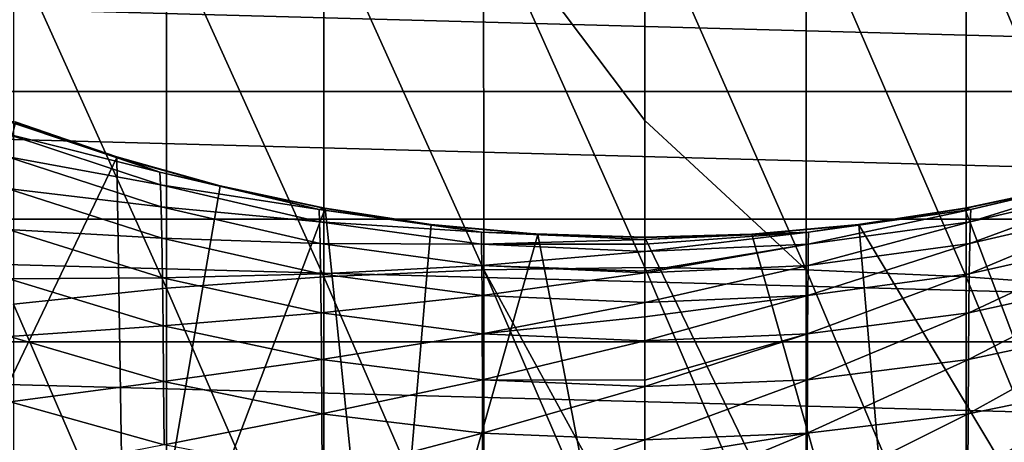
# Model space of a CAD drawing. Header units: metres. Extents: x -25 to 70, y -236 to 25.
# Tile 239 of 296: x -5.46 to 3.14, y -17.29 to -13.6. Entities that reach past the tile are written whole.
import ezdxf

# ---------------------------------------------------------------- set-up
doc = ezdxf.new("R2010")
doc.units = ezdxf.units.M
doc.layers.add('solid_10481002', color=7, linetype='CONTINUOUS')

msp = doc.modelspace()

# ---------------------------------------------------------------- linework, layer by layer
at = {"layer": 'solid_10481002'}
for points in [[(-1.407335, -15.782003, 330.663879), (-1.407652, -12.609501, 329.492493), (-2.803312, -12.683741, 329.312592)], [(-1.407652, -12.609501, 329.492493), (0, -14.477945, 330.283203), (0, -12.58277, 329.551941)], [(-1.407652, -12.609501, 329.492493), (0, -15.761321, 330.725647), (0, -14.477945, 330.283203)], [(-1.407335, -15.782003, 330.663879), (0, -15.761321, 330.725647), (-1.407652, -12.609501, 329.492493)], [(1.407335, -15.782003, 330.663879), (1.407652, -12.609501, 329.492493), (0, -12.58277, 329.551941)], [(0, -14.477945, 330.283203), (1.407335, -15.782003, 330.663879), (0, -12.58277, 329.551941)], [(1.407335, -15.782003, 330.663879), (2.802681, -15.842874, 330.479065), (1.407652, -12.609501, 329.492493)], [(2.802681, -15.842874, 330.479065), (2.803312, -12.683741, 329.312592), (1.407652, -12.609501, 329.492493)], [(-2.802681, -15.842874, 330.479065), (-2.803312, -12.683741, 329.312592), (-4.175025, -12.806825, 329.014343)], [(-2.802681, -15.842874, 330.479065), (-1.407335, -15.782003, 330.663879), (-2.803312, -12.683741, 329.312592)], [(2.802681, -15.842874, 330.479065), (4.174084, -15.94379, 330.172699), (2.803312, -12.683741, 329.312592)], [(4.174084, -15.94379, 330.172699), (4.175025, -12.806825, 329.014343), (2.803312, -12.683741, 329.312592)], [(-4.174084, -15.94379, 330.172699), (-4.175025, -12.806825, 329.014343), (-5.511149, -12.97764, 328.600464)], [(-4.174084, -15.94379, 330.172699), (-2.802681, -15.842874, 330.479065), (-4.175025, -12.806825, 329.014343)], [(-5.509908, -16.083843, 329.747498), (-4.174084, -15.94379, 330.172699), (-5.511149, -12.97764, 328.600464)], [(20.981876, -14.22615), (-20.981876, -14.22615), (-21.721331, -13.069289)], [(21.721331, -13.069289), (20.981876, -14.22615), (-21.721331, -13.069289)], [(20.180984, -15.341129), (-20.180984, -15.341129), (-20.981876, -14.22615)], [(20.981876, -14.22615), (20.180984, -15.341129), (-20.981876, -14.22615)], [(-6.722189, -19.210913, 146.860336), (-4.608663, -14.800973, 287.495209), (-5.493927, -14.495731, 287.494385)], [(-5.589772, -14.477093, 288.884338), (-5.495076, -14.491801, 287.622223), (-4.609938, -14.797149, 287.621368)], [(-4.234586, -14.93003, 288.850861), (-5.589772, -14.477093, 288.884338), (-4.609938, -14.797149, 287.621368)], [(-5.58103, -14.591745, 290.135742), (-5.589772, -14.477093, 288.884338), (-4.234586, -14.93003, 288.850861)], [(-5.493927, -14.495731, 287.494385), (-4.609938, -14.797149, 287.621368), (-5.495076, -14.491801, 287.622223)], [(-4.608663, -14.800973, 287.495209), (-4.609938, -14.797149, 287.621368), (-5.493927, -14.495731, 287.494385)], [(0, -14.477945, 330.283203), (0, -15.761321, 330.725647), (1.407335, -15.782003, 330.663879)], [(-4.227963, -15.040334, 290.06958), (-5.58103, -14.591745, 290.135742), (-4.234586, -14.93003, 288.850861)], [(-5.572788, -14.792122, 291.336517), (-5.58103, -14.591745, 290.135742), (-4.227963, -15.040334, 290.06958)], [(-6.722189, -19.210913, 146.860336), (-4.528981, -19.842764, 146.860336), (-4.608663, -14.800973, 287.495209)], [(-4.22172, -15.234026, 291.237885), (-5.572788, -14.792122, 291.336517), (-4.227963, -15.040334, 290.06958)], [(-5.565046, -15.073649, 292.487701), (-5.572788, -14.792122, 291.336517), (-4.22172, -15.234026, 291.237885)], [(-4.234586, -14.93003, 288.850861), (-4.609938, -14.797149, 287.621368), (-3.708254, -15.048512, 287.620422)], [(-4.608663, -14.800973, 287.495209), (-3.708254, -15.048512, 287.620422), (-4.609938, -14.797149, 287.621368)], [(-3.706931, -15.05213, 287.495819), (-3.708254, -15.048512, 287.620422), (-4.608663, -14.800973, 287.495209)], [(-4.528981, -19.842764, 146.860336), (-3.706931, -15.05213, 287.495819), (-4.608663, -14.800973, 287.495209)], [(-2.843304, -15.256401, 288.826721), (-4.234586, -14.93003, 288.850861), (-3.708254, -15.048512, 287.620422)], [(-4.227963, -15.040334, 290.06958), (-4.234586, -14.93003, 288.850861), (-2.843304, -15.256401, 288.826721)], [(2.838858, -15.363569, 290.021912), (2.843304, -15.256401, 288.826721), (4.234586, -14.93003, 288.850861)], [(4.227963, -15.040334, 290.06958), (2.838858, -15.363569, 290.021912), (4.234586, -14.93003, 288.850861)], [(4.234586, -14.93003, 288.850861), (2.843304, -15.256401, 288.826721), (3.707705, -15.048646, 287.620483)], [(-4.215855, -15.50655, 292.357117), (-5.565046, -15.073649, 292.487701), (-4.22172, -15.234026, 291.237885)], [(-5.557805, -15.431769, 293.590454), (-5.565046, -15.073649, 292.487701), (-4.215855, -15.50655, 292.357117)], [(-4.528981, -19.842764, 146.860336), (-2.791606, -15.248427, 287.496124), (-3.706931, -15.05213, 287.495819)], [(-2.838858, -15.363569, 290.021912), (-4.227963, -15.040334, 290.06958), (-2.843304, -15.256401, 288.826721)], [(-4.22172, -15.234026, 291.237885), (-4.227963, -15.040334, 290.06958), (-2.838858, -15.363569, 290.021912)], [(-2.843304, -15.256401, 288.826721), (-3.708254, -15.048512, 287.620422), (-2.792665, -15.245004, 287.619385)], [(-3.706931, -15.05213, 287.495819), (-2.792665, -15.245004, 287.619385), (-3.708254, -15.048512, 287.620422)], [(-2.791606, -15.248427, 287.496124), (-2.792665, -15.245004, 287.619385), (-3.706931, -15.05213, 287.495819)], [(3.70641, -15.052257, 287.49585), (2.79209, -15.245107, 287.619507), (2.791027, -15.24853, 287.496216)], [(4.528981, -19.842764, 146.860336), (3.70641, -15.052257, 287.49585), (2.791027, -15.24853, 287.496216)], [(2.843304, -15.256401, 288.826721), (2.79209, -15.245107, 287.619507), (3.707705, -15.048646, 287.620483)], [(3.70641, -15.052257, 287.49585), (3.707705, -15.048646, 287.620483), (2.79209, -15.245107, 287.619507)], [(2.834666, -15.552446, 291.16684), (2.838858, -15.363569, 290.021912), (4.227963, -15.040334, 290.06958)], [(4.22172, -15.234026, 291.237885), (2.834666, -15.552446, 291.16684), (4.227963, -15.040334, 290.06958)], [(-4.528981, -19.842764, 146.860336), (-2.27882, -20.225082, 146.860336), (-2.791606, -15.248427, 287.496124)], [(-2.834666, -15.552446, 291.16684), (-4.22172, -15.234026, 291.237885), (-2.838858, -15.363569, 290.021912)], [(-4.215855, -15.50655, 292.357117), (-4.22172, -15.234026, 291.237885), (-2.834666, -15.552446, 291.16684)], [(-2.843304, -15.256401, 288.826721), (-2.792665, -15.245004, 287.619385), (-1.86672, -15.385801, 287.618469)], [(-1.427733, -15.453257, 288.812164), (-2.843304, -15.256401, 288.826721), (-1.86672, -15.385801, 287.618469)], [(-2.838858, -15.363569, 290.021912), (-2.843304, -15.256401, 288.826721), (-1.427733, -15.453257, 288.812164)], [(-2.791606, -15.248427, 287.496124), (-1.86672, -15.385801, 287.618469), (-2.792665, -15.245004, 287.619385)], [(-1.866142, -15.389118, 287.496277), (-1.86672, -15.385801, 287.618469), (-2.791606, -15.248427, 287.496124)], [(-2.27882, -20.225082, 146.860336), (-1.866142, -15.389118, 287.496277), (-2.791606, -15.248427, 287.496124)], [(1.425501, -15.558535, 289.993134), (1.427733, -15.453257, 288.812164), (2.843304, -15.256401, 288.826721)], [(2.838858, -15.363569, 290.021912), (1.425501, -15.558535, 289.993134), (2.843304, -15.256401, 288.826721)], [(1.427733, -15.453257, 288.812164), (1.866073, -15.385878, 287.618591), (2.79209, -15.245107, 287.619507)], [(2.843304, -15.256401, 288.826721), (1.427733, -15.453257, 288.812164), (2.79209, -15.245107, 287.619507)], [(2.791027, -15.24853, 287.496216), (1.866073, -15.385878, 287.618591), (1.86552, -15.389191, 287.496368)], [(4.528981, -19.842764, 146.860336), (2.791027, -15.24853, 287.496216), (1.86552, -15.389191, 287.496368)], [(2.791027, -15.24853, 287.496216), (2.79209, -15.245107, 287.619507), (1.866073, -15.385878, 287.618591)], [(2.830728, -15.818482, 292.263031), (2.834666, -15.552446, 291.16684), (4.22172, -15.234026, 291.237885)], [(4.215855, -15.50655, 292.357117), (2.830728, -15.818482, 292.263031), (4.22172, -15.234026, 291.237885)], [(19.32082, -16.41123), (-19.32082, -16.41123), (-20.180984, -15.341129)], [(20.180984, -15.341129), (19.32082, -16.41123), (-20.180984, -15.341129)], [(-1.425501, -15.558535, 289.993134), (-2.838858, -15.363569, 290.021912), (-1.427733, -15.453257, 288.812164)], [(-2.834666, -15.552446, 291.16684), (-2.838858, -15.363569, 290.021912), (-1.425501, -15.558535, 289.993134)], [(1.423395, -15.744507, 291.123993), (1.425501, -15.558535, 289.993134), (2.838858, -15.363569, 290.021912)], [(2.834666, -15.552446, 291.16684), (1.423395, -15.744507, 291.123993), (2.838858, -15.363569, 290.021912)], [(-4.210369, -15.853358, 293.428589), (-5.557805, -15.431769, 293.590454), (-4.215855, -15.50655, 292.357117)], [(-5.551063, -15.862793, 294.645172), (-5.557805, -15.431769, 293.590454), (-4.210369, -15.853358, 293.428589)], [(-2.27882, -20.225082, 146.860336), (-0.934335, -15.473664, 287.49646), (-1.866142, -15.389118, 287.496277)], [(-1.427733, -15.453257, 288.812164), (-1.86672, -15.385801, 287.618469), (-0.93448, -15.470456, 287.618011)], [(-1.866142, -15.389118, 287.496277), (-0.93448, -15.470456, 287.618011), (-1.86672, -15.385801, 287.618469)], [(-0.934335, -15.473664, 287.49646), (-0.93448, -15.470456, 287.618011), (-1.866142, -15.389118, 287.496277)], [(-1.427733, -15.453257, 288.812164), (0, -15.498699, 287.618347), (0, -15.519309, 288.810181)], [(-1.427733, -15.453257, 288.812164), (-0.93448, -15.470456, 287.618011), (0, -15.498699, 287.618347)], [(-1.425501, -15.558535, 289.993134), (-1.427733, -15.453257, 288.812164), (0, -15.519309, 288.810181)], [(1.427733, -15.453257, 288.812164), (0, -15.519309, 288.810181), (0.933948, -15.470488, 287.618073)], [(0, -15.56005, 289.389343), (0, -15.519309, 288.810181), (1.427733, -15.453257, 288.812164)], [(0, -15.623799, 289.98349), (0, -15.56005, 289.389343), (1.427733, -15.453257, 288.812164)], [(1.425501, -15.558535, 289.993134), (0, -15.623799, 289.98349), (1.427733, -15.453257, 288.812164)], [(1.86552, -15.389191, 287.496368), (0.933948, -15.470488, 287.618073), (0.933852, -15.473692, 287.49649)], [(2.27882, -20.225082, 146.860336), (1.86552, -15.389191, 287.496368), (0.933852, -15.473692, 287.49649)], [(1.427733, -15.453257, 288.812164), (0.933948, -15.470488, 287.618073), (1.866073, -15.385878, 287.618591)], [(1.86552, -15.389191, 287.496368), (1.866073, -15.385878, 287.618591), (0.933948, -15.470488, 287.618073)], [(2.27882, -20.225082, 146.860336), (4.528981, -19.842764, 146.860336), (1.86552, -15.389191, 287.496368)], [(-2.830728, -15.818482, 292.263031), (-4.215855, -15.50655, 292.357117), (-2.834666, -15.552446, 291.16684)], [(-4.210369, -15.853358, 293.428589), (-4.215855, -15.50655, 292.357117), (-2.830728, -15.818482, 292.263031)], [(-1.423395, -15.744507, 291.123993), (-2.834666, -15.552446, 291.16684), (-1.425501, -15.558535, 289.993134)], [(-2.830728, -15.818482, 292.263031), (-2.834666, -15.552446, 291.16684), (-1.423395, -15.744507, 291.123993)], [(-2.27882, -20.225082, 146.860336), (0, -20.353058, 146.860336), (-0.934335, -15.473664, 287.49646)], [(-1.425501, -15.558535, 289.993134), (0, -15.519309, 288.810181), (0, -15.56005, 289.389343)], [(0, -15.500003, 287.557556), (0, -15.498699, 287.618347), (-0.93448, -15.470456, 287.618011)], [(-0.934335, -15.473664, 287.49646), (0, -15.501835, 287.496796), (-0.93448, -15.470456, 287.618011)], [(0, -15.500003, 287.557556), (-0.93448, -15.470456, 287.618011), (0, -15.501835, 287.496796)], [(-0.934335, -15.473664, 287.49646), (0, -20.353058, 146.860336), (0, -15.501835, 287.496796)], [(0, -15.519309, 288.810181), (0, -15.498699, 287.618347), (0.933948, -15.470488, 287.618073)], [(0.933852, -15.473692, 287.49649), (0.933948, -15.470488, 287.618073), (0, -15.498699, 287.618347)], [(0, -15.500003, 287.557556), (0.933852, -15.473692, 287.49649), (0, -15.498699, 287.618347)], [(2.27882, -20.225082, 146.860336), (0.933852, -15.473692, 287.49649), (0, -15.501835, 287.496796)], [(0, -15.500003, 287.557556), (0, -15.501835, 287.496796), (0.933852, -15.473692, 287.49649)], [(2.27882, -20.225082, 146.860336), (0, -15.501835, 287.496796), (0, -20.353058, 146.860336)], [(1.421418, -16.00663, 292.206268), (1.423395, -15.744507, 291.123993), (2.834666, -15.552446, 291.16684)], [(2.830728, -15.818482, 292.263031), (1.421418, -16.00663, 292.206268), (2.834666, -15.552446, 291.16684)], [(2.827044, -16.157141, 293.311951), (2.830728, -15.818482, 292.263031), (4.215855, -15.50655, 292.357117)], [(4.210369, -15.853358, 293.428589), (2.827044, -16.157141, 293.311951), (4.215855, -15.50655, 292.357117)], [(-1.425501, -15.558535, 289.993134), (0, -15.56005, 289.389343), (0, -15.623799, 289.98349)], [(-1.423395, -15.744507, 291.123993), (-1.425501, -15.558535, 289.993134), (0, -15.623799, 289.98349)], [(-1.423395, -15.744507, 291.123993), (0, -15.623799, 289.98349), (0, -15.794765, 291.039642)], [(0, -15.794765, 291.039642), (0, -15.623799, 289.98349), (1.425501, -15.558535, 289.993134)], [(0, -15.808707, 291.109161), (0, -15.794765, 291.039642), (1.425501, -15.558535, 289.993134)], [(1.423395, -15.744507, 291.123993), (0, -15.808707, 291.109161), (1.425501, -15.558535, 289.993134)], [(-1.421418, -16.00663, 292.206268), (-2.830728, -15.818482, 292.263031), (-1.423395, -15.744507, 291.123993)], [(-1.407145, -19.057789, 331.610596), (-1.407335, -15.782003, 330.663879), (-2.802681, -15.842874, 330.479065)], [(-1.423395, -15.744507, 291.123993), (0, -15.794765, 291.039642), (0, -15.808707, 291.109161)], [(-1.421418, -16.00663, 292.206268), (-1.423395, -15.744507, 291.123993), (0, -15.808707, 291.109161)], [(-1.421418, -16.00663, 292.206268), (0, -15.808707, 291.109161), (0, -16.069054, 292.185272)], [(-1.407335, -15.782003, 330.663879), (0, -18.349396, 331.494843), (0, -15.761321, 330.725647)], [(-1.407335, -15.782003, 330.663879), (0, -19.042307, 331.673859), (0, -18.349396, 331.494843)], [(-1.407145, -19.057789, 331.610596), (0, -19.042307, 331.673859), (-1.407335, -15.782003, 330.663879)], [(0, -16.069054, 292.185272), (0, -15.808707, 291.109161), (1.423395, -15.744507, 291.123993)], [(1.421418, -16.00663, 292.206268), (0, -16.069054, 292.185272), (1.423395, -15.744507, 291.123993)], [(1.407145, -19.057789, 331.610596), (1.407335, -15.782003, 330.663879), (0, -15.761321, 330.725647)], [(0, -18.349396, 331.494843), (1.407145, -19.057789, 331.610596), (0, -15.761321, 330.725647)], [(1.407145, -19.057789, 331.610596), (2.802304, -19.105059, 331.421875), (1.407335, -15.782003, 330.663879)], [(2.802304, -19.105059, 331.421875), (2.802681, -15.842874, 330.479065), (1.407335, -15.782003, 330.663879)], [(-4.205262, -16.270803, 294.452911), (-5.551063, -15.862793, 294.645172), (-4.210369, -15.853358, 293.428589)], [(-5.544821, -16.364634, 295.651154), (-5.551063, -15.862793, 294.645172), (-4.205262, -16.270803, 294.452911)], [(-2.827044, -16.157141, 293.311951), (-4.210369, -15.853358, 293.428589), (-2.830728, -15.818482, 292.263031)], [(-4.205262, -16.270803, 294.452911), (-4.210369, -15.853358, 293.428589), (-2.827044, -16.157141, 293.311951)], [(-2.802304, -19.105059, 331.421875), (-2.802681, -15.842874, 330.479065), (-4.174084, -15.94379, 330.172699)], [(-2.827044, -16.157141, 293.311951), (-2.830728, -15.818482, 292.263031), (-1.421418, -16.00663, 292.206268)], [(-2.802304, -19.105059, 331.421875), (-1.407145, -19.057789, 331.610596), (-2.802681, -15.842874, 330.479065)], [(1.419568, -16.34037, 293.241577), (1.421418, -16.00663, 292.206268), (2.830728, -15.818482, 292.263031)], [(2.827044, -16.157141, 293.311951), (1.419568, -16.34037, 293.241577), (2.830728, -15.818482, 292.263031)], [(2.802304, -19.105059, 331.421875), (4.173523, -19.183428, 331.109009), (2.802681, -15.842874, 330.479065)], [(4.173523, -19.183428, 331.109009), (4.174084, -15.94379, 330.172699), (2.802681, -15.842874, 330.479065)], [(2.823615, -16.5648, 294.314362), (2.827044, -16.157141, 293.311951), (4.210369, -15.853358, 293.428589)], [(4.205262, -16.270803, 294.452911), (2.823615, -16.5648, 294.314362), (4.210369, -15.853358, 293.428589)], [(-4.173523, -19.183428, 331.109009), (-4.174084, -15.94379, 330.172699), (-5.509908, -16.083843, 329.747498)], [(-4.173523, -19.183428, 331.109009), (-2.802304, -19.105059, 331.421875), (-4.174084, -15.94379, 330.172699)], [(-1.419568, -16.34037, 293.241577), (-2.827044, -16.157141, 293.311951), (-1.421418, -16.00663, 292.206268)], [(-1.419568, -16.34037, 293.241577), (-1.421418, -16.00663, 292.206268), (0, -16.069054, 292.185272)], [(0, -16.193525, 292.603119), (0, -16.069054, 292.185272), (1.421418, -16.00663, 292.206268)], [(0, -16.401564, 293.217621), (0, -16.193525, 292.603119), (1.421418, -16.00663, 292.206268)], [(1.419568, -16.34037, 293.241577), (0, -16.401564, 293.217621), (1.421418, -16.00663, 292.206268)], [(-5.509167, -19.292189, 330.674805), (-4.173523, -19.183428, 331.109009), (-5.509908, -16.083843, 329.747498)], [(-1.419568, -16.34037, 293.241577), (0, -16.069054, 292.185272), (0, -16.193525, 292.603119)], [(-2.823615, -16.5648, 294.314362), (-4.205262, -16.270803, 294.452911), (-2.827044, -16.157141, 293.311951)], [(-2.823615, -16.5648, 294.314362), (-2.827044, -16.157141, 293.311951), (-1.419568, -16.34037, 293.241577)], [(-1.419568, -16.34037, 293.241577), (0, -16.193525, 292.603119), (0, -16.401564, 293.217621)], [(1.417846, -16.742128, 294.230804), (1.419568, -16.34037, 293.241577), (2.827044, -16.157141, 293.311951)], [(2.823615, -16.5648, 294.314362), (1.417846, -16.742128, 294.230804), (2.827044, -16.157141, 293.311951)], [(-4.200533, -16.756886, 295.429565), (-5.544821, -16.364634, 295.651154), (-4.205262, -16.270803, 294.452911)], [(-4.200533, -16.756886, 295.429565), (-4.205262, -16.270803, 294.452911), (-2.823615, -16.5648, 294.314362)], [(2.82044, -17.03953, 295.269867), (2.823615, -16.5648, 294.314362), (4.205262, -16.270803, 294.452911)], [(4.200533, -16.756886, 295.429565), (2.82044, -17.03953, 295.269867), (4.205262, -16.270803, 294.452911)], [(18.403963, -17.433207), (-18.403963, -17.433207), (-19.32082, -16.41123)], [(19.32082, -16.41123), (18.403963, -17.433207), (-19.32082, -16.41123)], [(-5.53908, -16.935369, 296.607574), (-5.544821, -16.364634, 295.651154), (-4.200533, -16.756886, 295.429565)], [(-1.417846, -16.742128, 294.230804), (-2.823615, -16.5648, 294.314362), (-1.419568, -16.34037, 293.241577)], [(-1.417846, -16.742128, 294.230804), (-1.419568, -16.34037, 293.241577), (0, -16.401564, 293.217621)], [(-1.417846, -16.742128, 294.230804), (0, -16.401564, 293.217621), (0, -16.746237, 294.078491)], [(0, -16.746237, 294.078491), (0, -16.401564, 293.217621), (1.419568, -16.34037, 293.241577)], [(0, -16.801657, 294.203186), (0, -16.746237, 294.078491), (1.419568, -16.34037, 293.241577)], [(1.417846, -16.742128, 294.230804), (0, -16.801657, 294.203186), (1.419568, -16.34037, 293.241577)], [(-2.82044, -17.03953, 295.269867), (-4.200533, -16.756886, 295.429565), (-2.823615, -16.5648, 294.314362)], [(-2.82044, -17.03953, 295.269867), (-2.823615, -16.5648, 294.314362), (-1.417846, -16.742128, 294.230804)], [(1.416252, -17.210011, 295.173553), (1.417846, -16.742128, 294.230804), (2.823615, -16.5648, 294.314362)], [(2.82044, -17.03953, 295.269867), (1.416252, -17.210011, 295.173553), (2.823615, -16.5648, 294.314362)], [(-1.416252, -17.210011, 295.173553), (-2.82044, -17.03953, 295.269867), (-1.417846, -16.742128, 294.230804)], [(-1.417846, -16.742128, 294.230804), (0, -16.746237, 294.078491), (0, -16.801657, 294.203186)], [(-1.416252, -17.210011, 295.173553), (-1.417846, -16.742128, 294.230804), (0, -16.801657, 294.203186)], [(0, -17.267462, 295.141998), (0, -16.801657, 294.203186), (1.417846, -16.742128, 294.230804)], [(1.416252, -17.210011, 295.173553), (0, -17.267462, 295.141998), (1.417846, -16.742128, 294.230804)], [(-4.196184, -17.309786, 296.357849), (-5.53908, -16.935369, 296.607574), (-4.200533, -16.756886, 295.429565)], [(-4.196184, -17.309786, 296.357849), (-4.200533, -16.756886, 295.429565), (-2.82044, -17.03953, 295.269867)], [(-1.416252, -17.210011, 295.173553), (0, -16.801657, 294.203186), (0, -17.267462, 295.141998)], [(2.817519, -17.579576, 296.177887), (2.82044, -17.03953, 295.269867), (4.200533, -16.756886, 295.429565)], [(4.196184, -17.309786, 296.357849), (2.817519, -17.579576, 296.177887), (4.200533, -16.756886, 295.429565)], [(-5.533838, -17.573082, 297.51355), (-5.53908, -16.935369, 296.607574), (-4.196184, -17.309786, 296.357849)], [(-2.817519, -17.579576, 296.177887), (-4.196184, -17.309786, 296.357849), (-2.82044, -17.03953, 295.269867)], [(-2.817519, -17.579576, 296.177887), (-2.82044, -17.03953, 295.269867), (-1.416252, -17.210011, 295.173553)], [(1.414786, -17.742304, 296.069336), (1.416252, -17.210011, 295.173553), (2.82044, -17.03953, 295.269867)], [(2.817519, -17.579576, 296.177887), (1.414786, -17.742304, 296.069336), (2.82044, -17.03953, 295.269867)], [(-1.414786, -17.742304, 296.069336), (-2.817519, -17.579576, 296.177887), (-1.416252, -17.210011, 295.173553)], [(-1.414786, -17.742304, 296.069336), (-1.416252, -17.210011, 295.173553), (0, -17.267462, 295.141998)], [(-1.414786, -17.742304, 296.069336), (0, -17.267462, 295.141998), (0, -17.439703, 295.449127)], [(0, -17.439703, 295.449127), (0, -17.267462, 295.141998), (1.416252, -17.210011, 295.173553)], [(0, -17.796152, 296.032043), (0, -17.439703, 295.449127), (1.416252, -17.210011, 295.173553)], [(1.414786, -17.742304, 296.069336), (0, -17.796152, 296.032043), (1.416252, -17.210011, 295.173553)]]:
    msp.add_3dface(points, dxfattribs=at)

doc.saveas('drawing.dxf')
